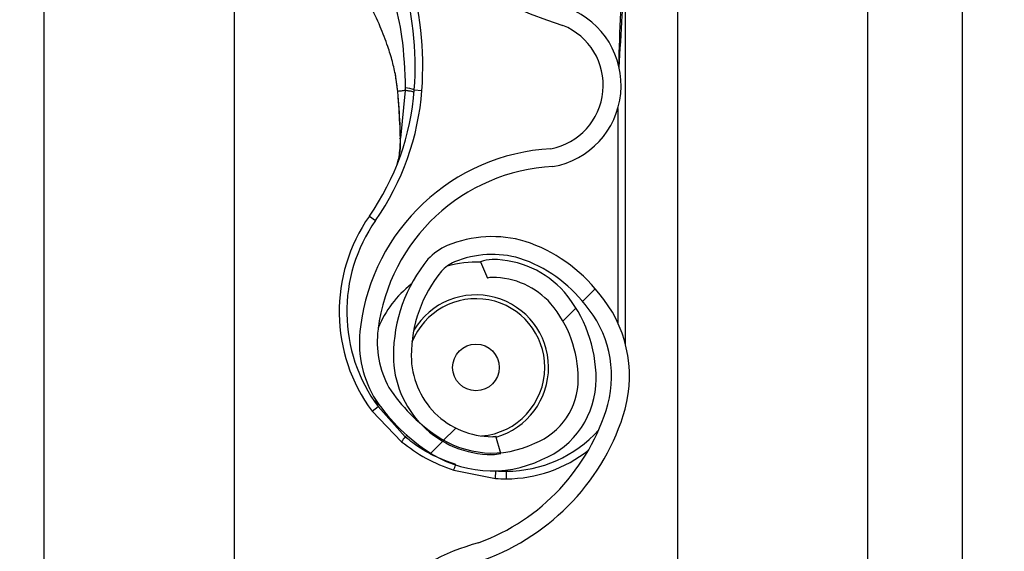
# Model space of a CAD drawing. Header units: inches. Extents: x 170 to 284, y 215 to 248.
# Tile 444 of 656: x 210.7657 to 210.8988, y 221.8927 to 221.9646. Entities that reach past the tile are written whole.
import ezdxf

# ---------------------------------------------------------------- set-up
doc = ezdxf.new("R2010")
doc.units = ezdxf.units.IN
doc.header["$LTSCALE"] = 0.25
doc.header["$MEASUREMENT"] = 0
doc.layers.add('ANNOTATIONS', color=1, linetype='Continuous')
doc.layers.add('RH FRONT OF HOOD', color=7, linetype='Continuous')
doc.styles.add('ARIAL', font='arial.ttf', dxfattribs={"height": 0.09375})
doc.dimstyles.new('STANDARD$0', dxfattribs={"dimtxt": 0.09375, "dimasz": 0.09375, "dimexe": 0.03125, "dimexo": 0.046875, "dimgap": 0.09, "dimtad": 0, "dimtih": 1, "dimtoh": 1, "dimdec": 4, "dimzin": 0, "dimdsep": 46, "dimtxsty": 'ARIAL', "dimcen": 0.09, "dimadec": 0, "dimazin": 0, "dimtfac": 1, "dimtdec": 4, "dimtofl": 0, "dimtmove": 0, "dimatfit": 1, "dimfxl": 1, "dimtolj": 1, "dimtzin": 0, "dimarcsym": 0})
pattern_1 = [(45, (200.7563139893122, 218.4993357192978), (-0.03026527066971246, 0.03026527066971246), [])]

# ---------------------------------------------------------------- blocks, each defined once
blk = doc.blocks.new('*D78')
at = {"layer": 'ANNOTATIONS', "color": 0, "lineweight": -2, "transparency": 16777216}
for p, q in [((210.8125819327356, 224.1544254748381), (212.2530253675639, 224.1544254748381)), ((212.2217753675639, 224.0606754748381), (212.2217753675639, 222.3404997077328)), ((212.2217753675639, 220.1854637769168), (212.2217753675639, 221.9056395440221)), ((211.491250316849, 220.0917137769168), (212.2530253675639, 220.0917137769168))]:
    blk.add_line(p, q, dxfattribs=at)
at = {"layer": 'ANNOTATIONS', "color": 0, "transparency": 16777216}
for points in [[(212.2061503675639, 224.0606754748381), (212.2374003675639, 224.0606754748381), (212.2217753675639, 224.1544254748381)], [(212.2061503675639, 220.1854637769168), (212.2374003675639, 220.1854637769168), (212.2217753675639, 220.0917137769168)]]:
    blk.add_solid(points, dxfattribs=at)
at = {"layer": 'defpoints', "color": 0, "transparency": 16777216}
for p in [(210.7657069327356, 224.1544254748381), (211.444375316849, 220.0917137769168), (212.2217753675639, 220.0917137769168)]:
    blk.add_point(p, dxfattribs=at)
at = {"layer": 'ANNOTATIONS', "color": 0, "transparency": 16777216, "insert": (212.2217753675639, 222.1230696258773), "char_height": 0.09375, "attachment_point": 5, "style": 'ARIAL'}
blk.add_mtext('\\A1;OPENING\\PHEIGHT', dxfattribs=at)

msp = doc.modelspace()

# ---------------------------------------------------------------- hatches: boundary and pattern name
at = {"layer": 'RH FRONT OF HOOD'}
h = msp.add_hatch(dxfattribs=at)
h.set_pattern_fill('ANSI31', color=256, scale=0.34241245, angle=2.8e-322, style=0)
h.set_pattern_definition(pattern_1)
edge = h.paths.add_edge_path(flags=0)
edge.add_arc((210.829581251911, 221.9280068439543), 0.001712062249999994, 450.0000000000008, 472.2104203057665)
edge.add_line((210.8289340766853, 221.9295918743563), (210.8280215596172, 221.931826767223))
edge.add_arc((210.829581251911, 221.9280068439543), 0.004126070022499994, 450, 472.2104203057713, ccw=False)
edge.add_arc((210.829581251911, 221.9191041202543), 0.01302879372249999, 401.47616737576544, 450, ccw=False)
edge.add_arc((210.825335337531, 221.9159539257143), 0.01830194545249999, 359.9999999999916, 400.0613730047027, ccw=False)
edge.add_arc((210.831875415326, 221.9159539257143), 0.01176186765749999, 292.1408576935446, 359.99999999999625, ccw=False)
edge.add_arc((210.829581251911, 221.9192068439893), 0.01566536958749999, 235.2570680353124, 295.43079980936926, ccw=False)
edge.add_arc((210.834820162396, 221.9273220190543), 0.02532140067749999, 212.8542481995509, 235.980933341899, ccw=False)
edge.add_arc((210.826670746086, 221.9209531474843), 0.01504902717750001, 172.1557183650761, 209.3146496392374, ccw=False)
edge.add_arc((210.839100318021, 221.9196177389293), 0.02754708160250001, 453.3085031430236, 532.9325737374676, ccw=False)
edge.add_arc((210.835847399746, 221.9557080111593), 0.008748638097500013, 280.9586189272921, 427.9414322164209)
edge.add_arc((210.8557071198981, 222.0180613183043), 0.05672062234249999, 179.5706357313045, 253.0098997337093, ccw=False)
edge.add_arc((211.014038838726, 222.0192597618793), 0.2150521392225, 163.4260275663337, 180.2060536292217, ccw=False)
edge.add_arc((210.835265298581, 222.0714091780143), 0.02884824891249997, 465.1588434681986, 521.4137567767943, ccw=False)
edge.add_arc((210.817939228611, 222.1259554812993), 0.0284373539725, 290.1205938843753, 343.719067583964)
edge.add_arc((210.830779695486, 222.1217780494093), 0.01494630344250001, 345.2914408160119, 400.547192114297)
edge.add_arc((210.827355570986, 222.1199632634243), 0.0187470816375, 397.9578745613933, 431.4396159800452)
edge.add_arc((210.829581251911, 222.1247912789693), 0.0134739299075, 433.8775574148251, 472.2736457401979)
edge.add_arc((210.827013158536, 222.1318107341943), 0.006011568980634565, 474.9825325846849, 495.7175736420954)
edge.add_arc((210.836806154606, 222.1245515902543), 0.01816498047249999, 500.899260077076, 539.9999999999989)
edge.add_arc((210.829581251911, 222.1245515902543), 0.01094007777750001, 539.9999999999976, 629.9999999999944)
edge.add_arc((210.829581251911, 222.1154776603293), 0.001866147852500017, 269.9999999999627, 285.6422464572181)
edge.add_line((210.8300844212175, 222.1136806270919), (210.8307353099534, 222.1113560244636))
edge.add_arc((210.829581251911, 222.1154776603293), 0.004280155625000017, 269.9999999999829, 285.6422464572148, ccw=False)
edge.add_arc((210.829581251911, 222.1245515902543), 0.01335408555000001, 179.9999999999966, 269.999999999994, ccw=False)
edge.add_arc((210.836806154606, 222.1245515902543), 0.020578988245, 500.6113583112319, 539.9999999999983, ccw=False)
edge.add_arc((210.827013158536, 222.1318107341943), 0.008425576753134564, 474.5776671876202, 496.4997109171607, ccw=False)
edge.add_arc((210.829581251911, 222.1247912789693), 0.01588793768, 433.6903022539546, 472.4705806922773, ccw=False)
edge.add_arc((210.827355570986, 222.1199632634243), 0.02116108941, 398.10453077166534, 431.5771717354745, ccw=False)
edge.add_arc((210.830779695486, 222.1217780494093), 0.01736031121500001, 345.18024813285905, 400.36585332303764, ccw=False)
edge.add_arc((210.817939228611, 222.1259554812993), 0.030851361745, 289.9181572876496, 343.77953759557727, ccw=False)
edge.add_arc((210.835265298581, 222.0714091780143), 0.02643424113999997, 464.941709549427, 521.3236131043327)
edge.add_arc((211.014038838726, 222.0192597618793), 0.21263813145, 523.4376684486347, 540.2096895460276)
edge.add_arc((210.8557071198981, 222.0180613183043), 0.05430661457, 539.5566266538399, 613.1145348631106)
edge.add_arc((210.835847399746, 221.9557080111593), 0.01116264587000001, 280.0610388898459, 428.5290871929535, ccw=False)
edge.add_arc((210.839100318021, 221.9196177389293), 0.02513307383, 452.9714001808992, 532.970657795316)
edge.add_arc((210.826670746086, 221.9209531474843), 0.01263501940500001, 532.0830472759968, 568.9826967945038)
edge.add_arc((210.834820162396, 221.9273220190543), 0.022907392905, 213.0443063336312, 236.019715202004)
edge.add_arc((210.829581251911, 221.9192068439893), 0.01325136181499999, 235.1922404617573, 295.7352497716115)
edge.add_arc((210.831875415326, 221.9159539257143), 0.009347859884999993, 291.7225241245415, 359.9999999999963)
edge.add_arc((210.825335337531, 221.9159539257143), 0.01588793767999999, 359.9999999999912, 399.9521788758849)
edge.add_arc((210.829581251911, 221.9191041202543), 0.01061478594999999, 401.6345013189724, 450.0000000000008)
h = msp.add_hatch(dxfattribs=at)
h.set_pattern_fill('ANSI31', color=256, scale=0.34241245, angle=2.8e-322, style=0)
h.set_pattern_definition(pattern_1)
edge = h.paths.add_edge_path(flags=0)
edge.add_arc((210.829581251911, 221.7225593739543), 0.001712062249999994, 450.0000000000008, 472.2104203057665)
edge.add_line((210.8289340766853, 221.7241444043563), (210.8280215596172, 221.726379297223))
edge.add_arc((210.829581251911, 221.7225593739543), 0.004126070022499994, 450, 472.2104203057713, ccw=False)
edge.add_arc((210.829581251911, 221.7136566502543), 0.01302879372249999, 401.47616737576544, 450, ccw=False)
edge.add_arc((210.825335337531, 221.7105064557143), 0.01830194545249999, 359.99999999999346, 400.0613730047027, ccw=False)
edge.add_arc((210.831875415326, 221.7105064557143), 0.01176186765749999, 292.1408576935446, 359.99999999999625, ccw=False)
edge.add_arc((210.829581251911, 221.7137593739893), 0.01566536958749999, 235.2570680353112, 295.4307998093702, ccw=False)
edge.add_arc((210.834820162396, 221.7218745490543), 0.02532140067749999, 212.8542481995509, 235.9809333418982, ccw=False)
edge.add_arc((210.826670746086, 221.7155056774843), 0.01504902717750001, 172.1557183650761, 209.3146496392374, ccw=False)
edge.add_arc((210.839100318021, 221.7141702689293), 0.02754708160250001, 453.3085031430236, 532.9325737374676, ccw=False)
edge.add_arc((210.835847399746, 221.7502605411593), 0.008748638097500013, 280.9586189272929, 427.9414322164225)
edge.add_arc((210.8557071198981, 221.8126138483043), 0.05672062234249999, 179.5706357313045, 253.00989973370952, ccw=False)
edge.add_arc((211.014038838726, 221.8138122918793), 0.2150521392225, 163.4260275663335, 180.2060536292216, ccw=False)
edge.add_arc((210.835265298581, 221.8659617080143), 0.02884824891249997, 465.1588434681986, 521.4137567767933, ccw=False)
edge.add_arc((210.817939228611, 221.9205080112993), 0.0284373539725, 290.1205938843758, 343.7190675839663)
edge.add_arc((210.830779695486, 221.9163305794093), 0.01494630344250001, 345.2914408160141, 400.547192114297)
edge.add_arc((210.827355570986, 221.9145157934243), 0.0187470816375, 397.9578745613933, 431.4396159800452)
edge.add_arc((210.829581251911, 221.9193438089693), 0.0134739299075, 433.8775574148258, 472.2736457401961)
edge.add_arc((210.827013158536, 221.9263632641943), 0.006011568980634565, 474.98253258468, 495.7175736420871)
edge.add_arc((210.836806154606, 221.9191041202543), 0.01816498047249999, 500.8992600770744, 539.9999999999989)
edge.add_arc((210.829581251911, 221.9191041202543), 0.01094007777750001, 539.9999999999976, 629.9999999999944)
edge.add_arc((210.829581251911, 221.9100301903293), 0.001866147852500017, 269.9999999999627, 285.6422464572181)
edge.add_line((210.8300844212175, 221.9082331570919), (210.8307353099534, 221.9059085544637))
edge.add_arc((210.829581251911, 221.9100301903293), 0.004280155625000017, 269.9999999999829, 285.642246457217, ccw=False)
edge.add_arc((210.829581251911, 221.9191041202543), 0.01335408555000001, 179.9999999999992, 269.999999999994, ccw=False)
edge.add_arc((210.836806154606, 221.9191041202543), 0.020578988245, 500.6113583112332, 540, ccw=False)
edge.add_arc((210.827013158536, 221.9263632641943), 0.008425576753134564, 474.5776671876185, 496.4997109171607, ccw=False)
edge.add_arc((210.829581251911, 221.9193438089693), 0.01588793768, 433.69030225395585, 472.47058069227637, ccw=False)
edge.add_arc((210.827355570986, 221.9145157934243), 0.02116108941, 398.10453077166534, 431.57717173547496, ccw=False)
edge.add_arc((210.830779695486, 221.9163305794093), 0.01736031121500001, 345.18024813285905, 400.36585332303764, ccw=False)
edge.add_arc((210.817939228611, 221.9205080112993), 0.030851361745, 289.91815728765, 343.7795375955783, ccw=False)
edge.add_arc((210.835265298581, 221.8659617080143), 0.02643424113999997, 464.941709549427, 521.3236131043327)
edge.add_arc((211.014038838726, 221.8138122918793), 0.21263813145, 523.4376684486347, 540.2096895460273)
edge.add_arc((210.8557071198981, 221.8126138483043), 0.05430661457, 539.5566266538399, 613.1145348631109)
edge.add_arc((210.835847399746, 221.7502605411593), 0.01116264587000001, 280.0610388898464, 428.52908719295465, ccw=False)
edge.add_arc((210.839100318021, 221.7141702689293), 0.02513307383, 452.9714001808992, 532.970657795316)
edge.add_arc((210.826670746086, 221.7155056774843), 0.01263501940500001, 532.0830472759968, 568.9826967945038)
edge.add_arc((210.834820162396, 221.7218745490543), 0.022907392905, 213.0443063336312, 236.0197152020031)
edge.add_arc((210.829581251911, 221.7137593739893), 0.01325136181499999, 235.1922404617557, 295.7352497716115)
edge.add_arc((210.831875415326, 221.7105064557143), 0.009347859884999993, 291.7225241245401, 359.9999999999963)
edge.add_arc((210.825335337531, 221.7105064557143), 0.01588793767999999, 359.9999999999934, 399.9521788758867)
edge.add_arc((210.829581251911, 221.7136566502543), 0.01061478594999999, 401.6345013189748, 450.0000000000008)

# ---------------------------------------------------------------- linework, layer by layer
for p, q in [((210.8546275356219, 224.3444764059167), (210.8546275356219, 220.0917137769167)), ((210.8803084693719, 224.3444764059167), (210.8803084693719, 220.0917137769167)), ((210.8931489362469, 220.0917137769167), (210.8931489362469, 224.3444764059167)), ((210.7690244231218, 220.0917137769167), (210.7690244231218, 224.2497177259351)), ((210.7947053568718, 222.0126902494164), (210.7947053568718, 221.820316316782)), ((210.8475911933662, 221.9206611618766), (210.8475911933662, 221.9730833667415)), ((210.8164238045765, 221.9574340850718), (210.8167886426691, 221.9548550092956)), ((210.8168306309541, 221.9547027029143), (210.8168166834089, 221.954869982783)), ((210.8178317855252, 221.9549988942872), (210.8171816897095, 221.9485648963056)), ((210.8190535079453, 221.9550980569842), (210.8200779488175, 221.955022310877)), ((210.8465639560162, 221.9525838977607), (210.8465639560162, 221.9235581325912)), ((210.8129731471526, 221.9380099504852), (210.813815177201, 221.937421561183)), ((210.8280215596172, 221.931826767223), (210.8289340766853, 221.9295918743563)), ((210.8138215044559, 221.913171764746), (210.8141625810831, 221.9122263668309)), ((210.8133370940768, 221.9116149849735), (210.8141625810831, 221.9122263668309)), ((210.8133370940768, 221.9116149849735), (210.8173154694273, 221.9074703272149)), ((210.8178218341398, 221.9081342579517), (210.8141625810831, 221.9122263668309)), ((210.8178218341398, 221.9081342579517), (210.8180455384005, 221.9083540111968)), ((210.8307353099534, 221.9059085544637), (210.8300844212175, 221.9082331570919)), ((210.8243828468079, 221.9036153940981), (210.8300214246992, 221.9025144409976)), ((210.8300214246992, 221.9025144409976), (210.8300885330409, 221.9035394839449)), ((210.8314978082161, 221.9024661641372), (210.8314978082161, 221.9034934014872))]:
    msp.add_line(p, q, dxfattribs=at)
at = {"layer": 'RH FRONT OF HOOD', "flags": 128}
msp.add_lwpolyline([(210.8171481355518, 221.9484962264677), (210.8171203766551, 221.9485037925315), (210.8171013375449, 221.9485121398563), (210.8170915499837, 221.9485210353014), (210.8170912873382, 221.9485302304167), (210.8171005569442, 221.9485394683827), (210.8171190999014, 221.9485484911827), (210.8171463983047, 221.94855704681), (210.8171816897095, 221.9485648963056)], dxfattribs=at)
at = {"layer": 'RH FRONT OF HOOD'}
msp.add_circle((210.8273888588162, 221.9175323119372), 0.00315523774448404, dxfattribs=at)
for centre, radius, start, end in [((210.8557071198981, 222.0180613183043), 0.05672062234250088, 179.5706357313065, 253.009899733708), ((210.7760269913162, 221.9582793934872), 0.04314396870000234, 355.771303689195, 16.94846748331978), ((210.7760269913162, 221.9582793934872), 0.04417120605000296, 355.7713036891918, 16.94846748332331), ((210.835847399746, 221.9557080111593), 0.01116264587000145, 280.0610388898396, 68.52908719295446), ((210.835847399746, 221.9557080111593), 0.008748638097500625, 280.9586189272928, 67.94143221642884), ((210.8177746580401, 221.9518391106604), 0.003500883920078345, 68.57435782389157, 89.0426180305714), ((210.7849054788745, 221.9576229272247), 0.03424124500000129, 325.0551237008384, 355.771303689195), ((210.7849054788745, 221.9576229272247), 0.03526848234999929, 325.055123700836, 355.7713036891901), ((210.8168402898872, 221.9545249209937), 0.000178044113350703, 93.10983558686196, 110.0707638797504), ((210.8167935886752, 221.954722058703), 3.319259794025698e-05, 244.2889319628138, 282.2874080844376), ((210.839100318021, 221.9196177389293), 0.02754708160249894, 93.3085031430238, 172.9325737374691), ((210.839100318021, 221.9196177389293), 0.02513307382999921, 92.9714001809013, 172.9706577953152), ((210.8314978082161, 221.9250653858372), 0.02259922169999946, 145.0551237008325, 216.5248216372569), ((210.8314978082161, 221.9250653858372), 0.0215719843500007, 145.0551237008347, 216.5248216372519), ((210.827013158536, 221.9263632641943), 0.008425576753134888, 114.5776671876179, 136.4997109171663), ((210.829581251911, 221.9193438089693), 0.01588793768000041, 73.69030225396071, 112.4705806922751), ((210.827355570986, 221.9145157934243), 0.02116108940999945, 38.10453077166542, 71.57717173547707), ((210.829581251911, 221.9193438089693), 0.01347392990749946, 73.87755741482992, 112.2736457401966), ((210.836806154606, 221.9191041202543), 0.0205789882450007, 140.6113583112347, 179.9999999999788), ((210.827013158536, 221.9263632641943), 0.006011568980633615, 114.9825325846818, 135.7175736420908), ((210.8273888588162, 221.9175323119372), 0.01425087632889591, 87.35889654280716, 105.8277214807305), ((210.829581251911, 221.9280068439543), 0.004126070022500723, 90, 112.2104203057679), ((210.829581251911, 221.9191041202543), 0.01302879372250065, 41.47616737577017, 90), ((210.827355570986, 221.9145157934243), 0.01874708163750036, 37.95787456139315, 71.43961598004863), ((210.836806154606, 221.9191041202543), 0.01816498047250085, 140.8992600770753, 179.9999999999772), ((210.8273888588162, 221.9175323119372), 0.01425087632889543, 127.8333931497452, 157.9527497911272), ((210.829581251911, 221.9280068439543), 0.001712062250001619, 90, 112.2104203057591), ((210.829581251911, 221.9191041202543), 0.01061478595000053, 41.63450131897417, 90), ((210.8273888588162, 221.9175323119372), 0.009810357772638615, 286.1585342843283, 149.0324419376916), ((210.825335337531, 221.9159539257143), 0.01830194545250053, 359.9999999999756, 40.06137300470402), ((210.830779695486, 221.9163305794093), 0.01736031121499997, 345.180248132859, 40.36585332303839), ((210.8273888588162, 221.9175323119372), 0.009303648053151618, 0, 158.4588253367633), ((210.825335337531, 221.9159539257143), 0.01588793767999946, 359.9999999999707, 39.9521788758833), ((210.830779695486, 221.9163305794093), 0.01494630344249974, 345.2914408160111, 40.54719211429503), ((210.826670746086, 221.9209531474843), 0.01504902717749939, 172.15571836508, 209.3146496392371), ((210.826670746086, 221.9209531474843), 0.01263501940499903, 172.0830472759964, 208.9826967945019), ((210.829581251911, 221.9191041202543), 0.01335408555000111, 179.9999999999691, 269.9999999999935), ((210.829581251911, 221.9191041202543), 0.01094007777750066, 179.9999999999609, 269.9999999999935), ((210.8273888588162, 221.9175323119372), 0.009303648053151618, 274.6412261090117, 0), ((210.831875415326, 221.9159539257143), 0.00934785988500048, 291.7225241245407, 359.9999999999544), ((210.831875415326, 221.9159539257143), 0.01176186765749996, 292.1408576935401, 359.9999999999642), ((210.834820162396, 221.9273220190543), 0.02290739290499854, 213.044306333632, 236.0197152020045), ((210.834820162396, 221.9273220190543), 0.02532140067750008, 212.8542481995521, 235.9809333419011), ((210.817939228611, 221.9205080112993), 0.02843735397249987, 290.1205938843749, 343.7190675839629), ((210.817939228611, 221.9205080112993), 0.03085136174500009, 289.91815728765, 343.7795375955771), ((210.8314978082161, 221.9202716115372), 0.01677821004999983, 269.9999999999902, 317.9734601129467), ((210.8244957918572, 221.9025191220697), 0.008721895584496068, 139.9244128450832, 145.4117204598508), ((210.829581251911, 221.9192068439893), 0.01325136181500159, 235.1922404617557, 295.7352497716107), ((210.829581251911, 221.9100301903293), 0.0018661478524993, 269.9999999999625, 285.6422464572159), ((210.829581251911, 221.9192068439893), 0.01566536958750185, 235.2570680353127, 295.4307998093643), ((210.8314978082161, 221.9202716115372), 0.0178054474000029, 269.9999999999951, 308.5921886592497), ((210.829581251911, 221.9100301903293), 0.004280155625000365, 269.9999999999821, 285.642246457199), ((210.8167873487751, 221.9067888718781), 0.008231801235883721, 337.324322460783, 342.6867957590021), ((210.8314978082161, 221.9250653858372), 0.02157198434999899, 266.2542590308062, 269.9999999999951), ((210.8314978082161, 221.9250653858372), 0.02259922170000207, 266.2542590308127, 270), ((210.835265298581, 221.8659617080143), 0.02884824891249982, 105.1588434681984, 161.4137567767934)]:
    msp.add_arc(centre, radius, start, end, dxfattribs=at)
for points, knots in [([(210.8467469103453, 221.9580623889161), (210.846883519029, 221.9604235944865), (210.8470898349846, 221.963989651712), (210.8473344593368, 221.9682069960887), (210.8474677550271, 221.9704171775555), (210.8475352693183, 221.97161764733), (210.847562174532, 221.9722753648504), (210.8475751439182, 221.9726384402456), (210.8475817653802, 221.9728389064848), (210.8475853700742, 221.972949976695), (210.847587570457, 221.9730161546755), (210.8475889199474, 221.9730545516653), (210.8475898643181, 221.9730780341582), (210.8475903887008, 221.9730890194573), (210.8475907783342, 221.973094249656), (210.8475910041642, 221.9730948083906), (210.8475911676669, 221.9730915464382), (210.8475911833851, 221.9730865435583), (210.8475911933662, 221.9730833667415)], [0, 0, 0, 0, 0.4681368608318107, 0.7070129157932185, 0.8371325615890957, 0.9079072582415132, 0.9470740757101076, 0.9687898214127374, 0.9808770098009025, 0.9876679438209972, 0.9915546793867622, 0.9947708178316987, 0.9959953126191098, 0.9972287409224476, 0.9978484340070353, 0.9984730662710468, 0.9990304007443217, 1, 1, 1, 1]), ([(210.8157399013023, 221.9689076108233), (210.8157399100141, 221.9689075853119), (210.8159257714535, 221.9683633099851), (210.8165992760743, 221.9662044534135), (210.8175862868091, 221.9616966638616), (210.817742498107, 221.9576740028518), (210.8178331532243, 221.9553395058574)], [0, 0, 0, 0, 5.869764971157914e-06, 0.1252288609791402, 0.4923383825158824, 1, 1, 1, 1]), ([(210.8470468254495, 221.9681772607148), (210.8470034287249, 221.9673026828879), (210.846839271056, 221.9639943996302), (210.8467399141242, 221.9606834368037), (210.8466668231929, 221.9582477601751)], [0, 0, 0, 0, 0.2643600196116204, 1, 1, 1, 1]), ([(210.8168166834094, 221.954869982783), (210.8167354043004, 221.9555645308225), (210.8165747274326, 221.9569375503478), (210.816099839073, 221.9589696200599), (210.8154151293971, 221.9612133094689), (210.8144028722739, 221.9638171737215), (210.8135384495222, 221.9656529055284), (210.8130676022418, 221.9666528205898)], [0, 0, 0, 0, 0.1627420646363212, 0.321717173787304, 0.4905672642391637, 0.7225142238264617, 1, 1, 1, 1]), ([(210.8178331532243, 221.9553395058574), (210.8178329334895, 221.9552259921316), (210.8178327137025, 221.9551124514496), (210.8178317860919, 221.9549989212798), (210.8178317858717, 221.9549988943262)], [0, 0, 0, 0, 0.9997625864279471, 1, 1, 1, 1]), ([(210.8167886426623, 221.9548550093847), (210.8167807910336, 221.9548553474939), (210.8167648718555, 221.9548560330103), (210.8167640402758, 221.9548592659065), (210.8167795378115, 221.9548638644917), (210.8168044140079, 221.9548679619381), (210.8168166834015, 221.9548699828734)], [0, 0, 0, 0, 0.2466091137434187, 0.5000000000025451, 0.7533908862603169, 0.9999999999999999, 0.9999999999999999, 0.9999999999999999, 0.9999999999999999]), ([(210.8168006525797, 221.9546896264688), (210.816860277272, 221.9539684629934), (210.8170316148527, 221.9518961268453), (210.8171021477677, 221.9498380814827), (210.8171481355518, 221.9484962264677)], [0, 0, 0, 0, 0.3479954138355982, 1, 1, 1, 1]), ([(210.8178317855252, 221.9549988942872), (210.8177773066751, 221.9549927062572), (210.8175254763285, 221.9549641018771), (210.8171607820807, 221.9549193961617), (210.816920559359, 221.9548848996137), (210.816816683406, 221.9548699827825)], [0, 0, 0, 0, 0.135457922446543, 0.626158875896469, 1, 1, 1, 1]), ([(210.8171816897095, 221.9485648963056), (210.8171283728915, 221.9498948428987), (210.8170467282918, 221.9519314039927), (210.8168862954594, 221.9539888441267), (210.8168306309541, 221.9547027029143)], [0, 0, 0, 0, 0.6530354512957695, 1, 1, 1, 1]), ([(210.8166826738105, 221.9448686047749), (210.8167543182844, 221.9450962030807), (210.8170183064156, 221.945934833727), (210.8171506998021, 221.947272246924), (210.8171751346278, 221.9482914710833), (210.8171816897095, 221.9485648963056)], [0, 0, 0, 0, 0.2141804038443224, 0.7891897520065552, 1, 1, 1, 1]), ([(210.8171481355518, 221.9484962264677), (210.817153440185, 221.9482152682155), (210.8171697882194, 221.9473493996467), (210.8170495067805, 221.946535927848), (210.8169682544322, 221.9459864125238)], [0, 0, 0, 0, 0.3244814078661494, 0.9999999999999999, 0.9999999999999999, 0.9999999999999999, 0.9999999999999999]), ([(210.8173154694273, 221.9074703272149), (210.818388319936, 221.9066815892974), (210.8205696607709, 221.9050779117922), (210.8230980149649, 221.9041081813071), (210.8243828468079, 221.9036153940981)], [0, 0, 0, 0, 0.4918307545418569, 1, 1, 1, 1]), ([(210.8246669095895, 221.9044005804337), (210.82365836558, 221.904763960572), (210.8216120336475, 221.905501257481), (210.8193669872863, 221.9068856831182), (210.8181662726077, 221.9078559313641), (210.8178218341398, 221.9081342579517)], [0, 0, 0, 0, 0.4093476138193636, 0.8305647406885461, 1, 1, 1, 1])]:
    msp.add_open_spline(points, degree=3, knots=knots, dxfattribs=at)
msp.add_open_spline([(210.8190246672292, 221.954734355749), (210.8190102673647, 221.9547517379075), (210.8189814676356, 221.9547865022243), (210.818732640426, 221.9548529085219), (210.8183567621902, 221.9549250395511), (210.8180067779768, 221.9549742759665), (210.8178317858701, 221.9549988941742)], degree=3, dxfattribs=at)

# ---------------------------------------------------------------- dimensions: what is measured, and where the dimension line sits
at = {"layer": 'ANNOTATIONS'}
dim = msp.add_linear_dim(base=(212.2217753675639, 220.0917137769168), p1=(210.7657069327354, 224.154425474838), p2=(211.4443753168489, 220.0917137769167), angle=90, text='OPENING\\PHEIGHT', dimstyle='STANDARD$0', dxfattribs=at)
dim.commit()
dim.dimension.update_dxf_attribs({"geometry": '*D78', "text_midpoint": (212.2217753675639, 222.1230696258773)})

doc.saveas('drawing.dxf')
